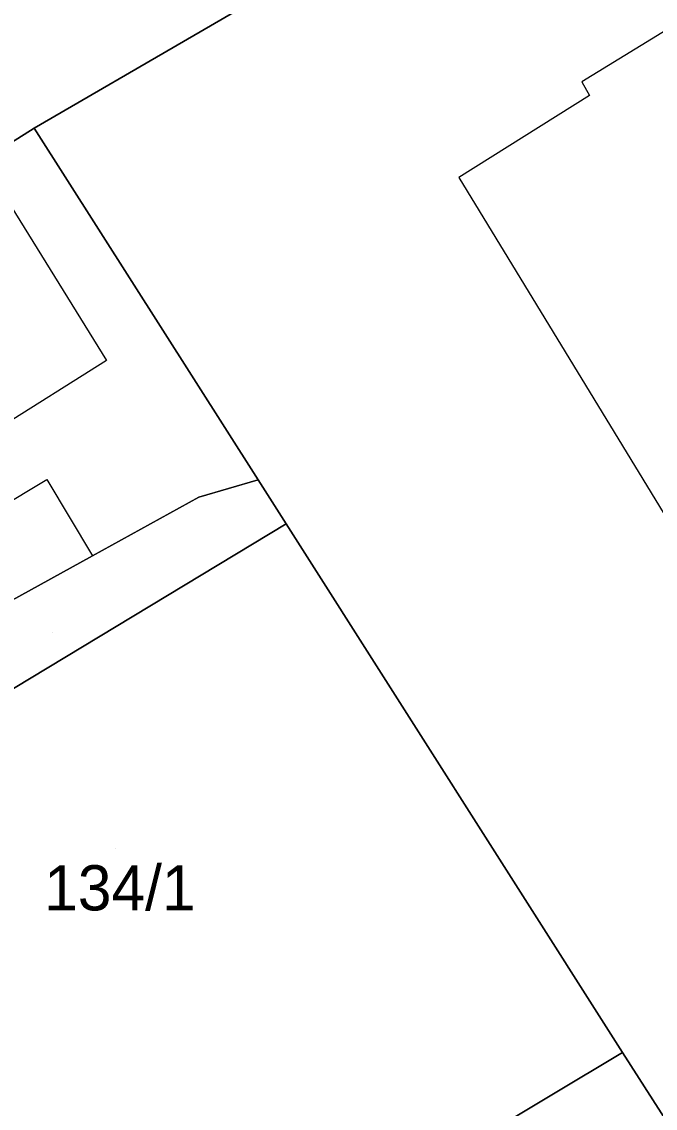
# Model space of a CAD drawing. Extents: x -263943 to -261149, y -1236934 to -1230686.
# Drawn here: x -262646.88 to -262618.87, y -1235851.1 to -1235803.05 of the extents above; entities that cross this region are included whole.
import ezdxf

# ---------------------------------------------------------------- set-up
doc = ezdxf.new("R2010")
doc.units = 0
for name, color, linetype in [('body_kn', 7, 'Continuous'), ('kladpar_druhypozemkov', 7, 'Continuous'), ('kladpar_hranice', 7, 'Continuous'), ('kladpar_parcelnecisla', 7, 'Continuous'), ('kladpar_plochy', 7, 'Continuous'), ('zappar_hrandruhpozemk', 7, 'Continuous')]:
    doc.layers.add(name, color=color, linetype=linetype)

msp = doc.modelspace()

# ---------------------------------------------------------------- linework, layer by layer
at = {"layer": 'body_kn'}
for p, q in [((-262622.12, -1235805.71), (-262622.12, -1235805.71)), ((-262621.78, -1235806.31), (-262621.78, -1235806.31)), ((-262646.33, -1235807.76), (-262646.33, -1235807.76)), ((-262627.56, -1235809.94), (-262627.56, -1235809.94)), ((-262643.13, -1235818.03), (-262643.13, -1235818.03)), ((-262645.77, -1235823.29), (-262645.77, -1235823.29)), ((-262636.43, -1235823.31), (-262636.43, -1235823.31)), ((-262636.43, -1235823.31), (-262636.43, -1235823.31)), ((-262639.06, -1235824.07), (-262639.06, -1235824.07)), ((-262635.19, -1235825.26), (-262635.19, -1235825.26)), ((-262635.19, -1235825.26), (-262635.19, -1235825.26)), ((-262643.76, -1235826.67), (-262643.76, -1235826.67)), ((-262620.33, -1235848.64), (-262620.33, -1235848.64))]:
    msp.add_line(p, q, dxfattribs=at)
at = {"layer": 'kladpar_druhypozemkov'}
for p, q in [((-262645.53, -1235830.04), (-262645.53, -1235830.04)), ((-262642.72, -1235839.6), (-262642.72, -1235839.6))]:
    msp.add_line(p, q, dxfattribs=at)
at = {"layer": 'kladpar_hranice'}
for points in [[(-262605.67, -1235871.49), (-262620.33, -1235848.64), (-262635.19, -1235825.26), (-262636.43, -1235823.31), (-262646.33, -1235807.76), (-262611.04, -1235787.25), (-262583.9, -1235771.05), (-262582.11, -1235772.41), (-262576.07, -1235768.53)], [(-262611.04, -1235787.25), (-262646.33, -1235807.76), (-262648.63, -1235809.2), (-262649.22, -1235808.43), (-262659.72, -1235814.54), (-262660.72, -1235815.12), (-262668.22, -1235819.48), (-262671.42, -1235821.35), (-262674.24, -1235823.06), (-262684.24, -1235829.12), (-262692.52, -1235834.14), (-262696.24, -1235836.4), (-262703.07, -1235825.33), (-262686.56, -1235816.76), (-262683.73, -1235815.29), (-262678.26, -1235812.39), (-262677.88, -1235812.19), (-262677.52, -1235812), (-262655.49, -1235798.32)], [(-262636.43, -1235823.31), (-262639.06, -1235824.07), (-262643.76, -1235826.67), (-262647.44, -1235828.7), (-262647.91, -1235828.96), (-262651.5, -1235823.29), (-262652.14, -1235823.69), (-262652.65, -1235822.84), (-262654.01, -1235823.6), (-262655.54, -1235823.34), (-262660.72, -1235815.12), (-262659.72, -1235814.54), (-262649.22, -1235808.43), (-262648.63, -1235809.2), (-262646.33, -1235807.76), (-262636.43, -1235823.31)], [(-262647.91, -1235828.96), (-262647.44, -1235828.7), (-262643.76, -1235826.67), (-262639.06, -1235824.07), (-262636.43, -1235823.31), (-262635.19, -1235825.26), (-262659.25, -1235839.78), (-262660.83, -1235837.15), (-262655.47, -1235833.61), (-262647.91, -1235828.96)], [(-262635.19, -1235825.26), (-262620.33, -1235848.64), (-262629.77, -1235854.29), (-262637.59, -1235859.19), (-262631.41, -1235869.64), (-262636.85, -1235873.86), (-262648.3, -1235857.21), (-262651.43, -1235852.79), (-262657.66, -1235842.42), (-262659.25, -1235839.78), (-262635.19, -1235825.26)], [(-262600.26, -1235890.16), (-262602.47, -1235887.11), (-262614.02, -1235885.12), (-262627.27, -1235884.15), (-262628.97, -1235883.38), (-262631.93, -1235878.88), (-262633.21, -1235879.47), (-262636.85, -1235873.86), (-262631.41, -1235869.64), (-262637.59, -1235859.19), (-262629.77, -1235854.29), (-262620.33, -1235848.64), (-262605.67, -1235871.49), (-262596.01, -1235886.87), (-262600.26, -1235890.16)]]:
    msp.add_lwpolyline(points, dxfattribs=at)
at = {"layer": 'kladpar_plochy'}
for points in [[(-262605.67, -1235871.49), (-262620.33, -1235848.64), (-262635.19, -1235825.26), (-262636.43, -1235823.31), (-262646.33, -1235807.76), (-262611.04, -1235787.25), (-262583.9, -1235771.05), (-262582.11, -1235772.41), (-262576.07, -1235768.53), (-262575.73, -1235766.24), (-262572.32, -1235764.21), (-262561.99, -1235780.36), (-262555.31, -1235791.15), (-262549.37, -1235796.26), (-262539.95, -1235801.97), (-262536.63, -1235801.05), (-262531.78, -1235798.18), (-262515.86, -1235823.92), (-262489.14, -1235866.73)], [(-262611.04, -1235787.25), (-262646.33, -1235807.76), (-262648.63, -1235809.2), (-262649.22, -1235808.43), (-262659.72, -1235814.54), (-262660.72, -1235815.12), (-262668.22, -1235819.48), (-262671.42, -1235821.35), (-262674.24, -1235823.06), (-262684.24, -1235829.12), (-262692.52, -1235834.14), (-262696.24, -1235836.4), (-262703.07, -1235825.33), (-262686.56, -1235816.76), (-262683.73, -1235815.29), (-262678.26, -1235812.39), (-262677.88, -1235812.19), (-262677.52, -1235812), (-262655.49, -1235798.32)]]:
    msp.add_lwpolyline(points, dxfattribs=at)
for points in [[(-262636.43, -1235823.31), (-262639.06, -1235824.07), (-262643.76, -1235826.67), (-262647.44, -1235828.7), (-262647.91, -1235828.96), (-262651.5, -1235823.29), (-262652.14, -1235823.69), (-262652.65, -1235822.84), (-262654.01, -1235823.6), (-262655.54, -1235823.34), (-262660.72, -1235815.12), (-262659.72, -1235814.54), (-262649.22, -1235808.43), (-262648.63, -1235809.2), (-262646.33, -1235807.76)], [(-262647.91, -1235828.96), (-262647.44, -1235828.7), (-262643.76, -1235826.67), (-262639.06, -1235824.07), (-262636.43, -1235823.31), (-262635.19, -1235825.26), (-262659.25, -1235839.78), (-262660.83, -1235837.15), (-262655.47, -1235833.61)], [(-262635.19, -1235825.26), (-262620.33, -1235848.64), (-262629.77, -1235854.29), (-262637.59, -1235859.19), (-262631.41, -1235869.64), (-262636.85, -1235873.86), (-262648.3, -1235857.21), (-262651.43, -1235852.79), (-262657.66, -1235842.42), (-262659.25, -1235839.78)], [(-262600.26, -1235890.16), (-262602.47, -1235887.11), (-262614.02, -1235885.12), (-262627.27, -1235884.15), (-262628.97, -1235883.38), (-262631.93, -1235878.88), (-262633.21, -1235879.47), (-262636.85, -1235873.86), (-262631.41, -1235869.64), (-262637.59, -1235859.19), (-262629.77, -1235854.29), (-262620.33, -1235848.64), (-262605.67, -1235871.49), (-262596.01, -1235886.87)]]:
    msp.add_lwpolyline(points, close=True, dxfattribs=at)
at = {"layer": 'zappar_hrandruhpozemk'}
for p, q in [((-262627.56, -1235809.94), (-262605.29, -1235846.47)), ((-262643.13, -1235818.03), (-262651.5, -1235823.29)), ((-262649.43, -1235825.48), (-262645.77, -1235823.29)), ((-262645.77, -1235823.29), (-262643.76, -1235826.67))]:
    msp.add_line(p, q, dxfattribs=at)
for points in [[(-262611.93, -1235808.2), (-262610.13, -1235807.1), (-262609.72, -1235806.85), (-262613.61, -1235800.48), (-262622.12, -1235805.71), (-262621.78, -1235806.31), (-262627.56, -1235809.94)], [(-262648.63, -1235809.2), (-262648.52, -1235809.37), (-262643.13, -1235818.03)]]:
    msp.add_lwpolyline(points, dxfattribs=at)

# ---------------------------------------------------------------- texts
at = {"layer": 'kladpar_parcelnecisla'}
msp.add_text('134/1', height=2, dxfattribs=at).set_placement((-262645.893, -1235842.35))

doc.saveas('drawing.dxf')
